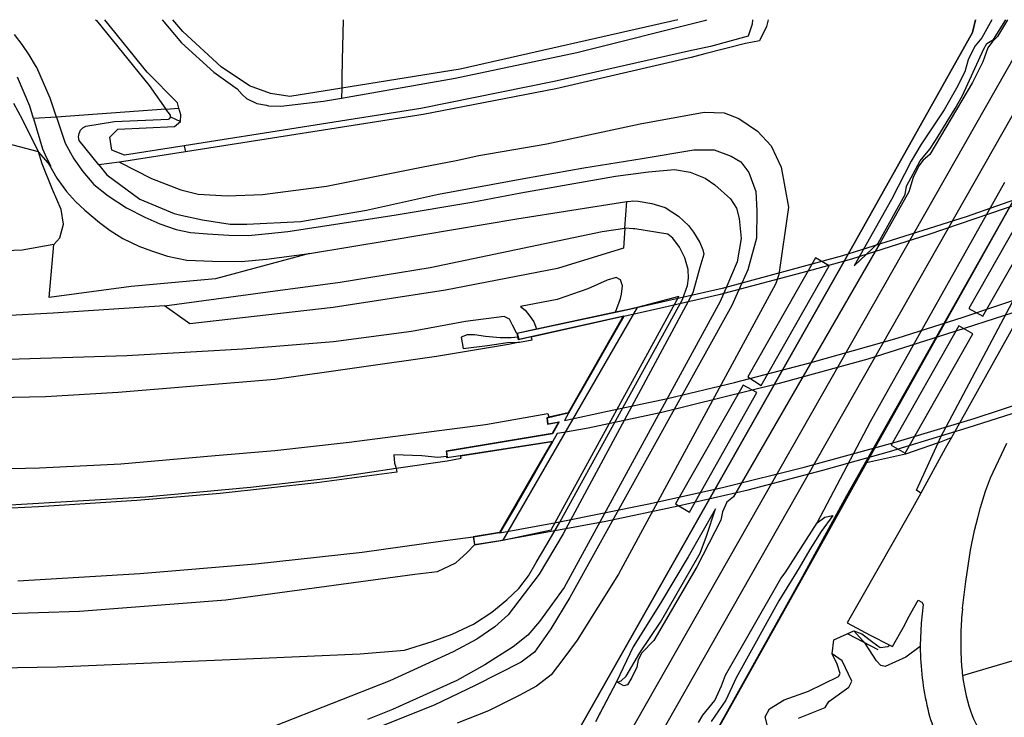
# Model space of a CAD drawing. Header units: metres. Extents: x 102000 to 105000, y 414600 to 420766.
# Tile 278 of 298: x 104408 to 104557, y 420656 to 420761. Entities that reach past the tile are written whole.
import ezdxf

# ---------------------------------------------------------------- set-up
doc = ezdxf.new("R2010")
doc.units = ezdxf.units.M
doc.layers.get('0').update_dxf_attribs({"color": 8})

msp = doc.modelspace()

# ---------------------------------------------------------------- linework, layer by layer
for p, q in [((104419.28, 420761.44), (104419.44, 420761.32)), ((104419.44, 420761.32), (104427.38, 420751.47)), ((104427.11, 420753.5), (104420.7, 420761.44)), ((104429.35, 420761.44), (104432.28, 420757.93)), ((104432.49, 420759.64), (104430.99, 420761.44)), ((104456.7, 420761.44), (104456.59, 420755.31)), ((104507.33, 420761.44), (104474.42, 420753.94)), ((104492.04, 420756.48), (104511.54, 420761.38)), ((104499.23, 420652.22), (104561.33, 420761.44)), ((104511.54, 420761.38), (104511.69, 420761.44)), ((104518.59, 420761.44), (104518.57, 420760.75)), ((104520.97, 420761.44), (104520.69, 420760.41)), ((104551.86, 420759.48), (104552.28, 420761.44)), ((104552.28, 420761.44), (104551.86, 420759.48)), ((104554.79, 420761.44), (104553.27, 420758.72)), ((104555.02, 420758.43), (104556.87, 420761.44)), ((104557.13, 420761.44), (104555.61, 420758.91)), ((104438.29, 420754.3), (104432.49, 420759.64)), ((104518.57, 420760.75), (104517.95, 420758.94)), ((104520.69, 420760.41), (104519.65, 420758.23)), ((104551.86, 420759.48), (104533.04, 420726)), ((104533.04, 420726), (104551.86, 420759.48)), ((104408.18, 420757.68), (104407.05, 420759.2)), ((104432.28, 420757.93), (104437.17, 420753.5)), ((104517.95, 420758.94), (104512.26, 420757.39)), ((104519.65, 420758.23), (104517.55, 420757.84)), ((104553.27, 420758.72), (104552.24, 420757.48)), ((104554.04, 420757.83), (104555.02, 420758.43)), ((104554.88, 420758.14), (104554.16, 420757.18)), ((104555.61, 420758.91), (104554.88, 420758.14)), ((104409.24, 420756.12), (104408.18, 420757.68)), ((104473.64, 420752.62), (104492.04, 420756.48)), ((104508.94, 420756.67), (104488.62, 420752.08)), ((104512.26, 420757.39), (104508.94, 420756.67)), ((104517.55, 420757.84), (104511.37, 420756.27)), ((104550.33, 420749.97), (104553.55, 420757.01)), ((104551.78, 420756.64), (104551.22, 420755.39)), ((104552.24, 420757.48), (104551.78, 420756.64)), ((104554.16, 420757.18), (104553.4, 420755.05)), ((104553.55, 420757.01), (104554.04, 420757.83)), ((104410.23, 420754.51), (104409.24, 420756.12)), ((104456.59, 420755.31), (104456.54, 420752.67)), ((104509.34, 420755.72), (104488.87, 420751.01)), ((104511.37, 420756.27), (104509.34, 420755.72)), ((104551.22, 420755.39), (104550.68, 420753.56)), ((104553.4, 420755.05), (104551.87, 420751.94)), ((104410.41, 420754.19), (104410.23, 420754.51)), ((104412.42, 420749.6), (104410.41, 420754.19)), ((104431.66, 420748.85), (104427.11, 420753.5)), ((104437.17, 420753.5), (104440.72, 420750.99)), ((104442.56, 420751.46), (104438.29, 420754.3)), ((104474.42, 420753.94), (104456.51, 420751.08)), ((104550.68, 420753.56), (104549.45, 420751.09)), ((104409.38, 420748.36), (104407.51, 420752.74)), ((104456.48, 420749.6), (104473.64, 420752.62)), ((104456.54, 420752.67), (104456.51, 420751.08)), ((104488.62, 420752.08), (104468.45, 420748.01)), ((104551.87, 420751.94), (104545.42, 420741.05)), ((104427.38, 420751.47), (104429.93, 420747.94)), ((104440.72, 420750.99), (104441.44, 420750.15)), ((104445.74, 420750.28), (104442.56, 420751.46)), ((104456.51, 420751.08), (104448.66, 420749.83)), ((104456.51, 420751.08), (104456.48, 420749.6)), ((104488.87, 420751.01), (104468.82, 420747.13)), ((104549.45, 420751.09), (104547.58, 420747.83)), ((104413.41, 420746.73), (104412.42, 420749.6)), ((104441.44, 420750.15), (104442.09, 420749.54)), ((104442.09, 420749.54), (104443.65, 420748.78)), ((104448.66, 420749.83), (104445.74, 420750.28)), ((104447.29, 420748.38), (104453.73, 420749.11)), ((104453.73, 420749.11), (104456.48, 420749.6)), ((104549.22, 420748), (104550.33, 420749.97)), ((104408.27, 420746.35), (104406.94, 420748.79)), ((104409.93, 420746.48), (104409.38, 420748.36)), ((104429.93, 420747.94), (104413.41, 420746.73)), ((104429.93, 420747.94), (104431.89, 420748.08)), ((104430.62, 420746.99), (104429.93, 420747.94)), ((104431.89, 420748.08), (104431.66, 420748.85)), ((104432.2, 420747.04), (104431.89, 420748.08)), ((104468.45, 420748.01), (104432.71, 420742.37)), ((104443.65, 420748.78), (104445.15, 420748.53)), ((104445.15, 420748.53), (104445.45, 420748.42)), ((104445.45, 420748.42), (104447.29, 420748.38)), ((104547.58, 420747.83), (104544.02, 420742.51)), ((104546.26, 420743.17), (104549.22, 420748)), ((104410.68, 420741.49), (104408.27, 420746.35)), ((104413.41, 420746.73), (104409.93, 420746.48)), ((104409.93, 420746.48), (104411.29, 420741.91)), ((104413.41, 420746.73), (104414.72, 420742.78)), ((104417.83, 420745.34), (104422.17, 420746.06)), ((104422.17, 420746.06), (104430.3, 420746.39)), ((104430.3, 420746.39), (104430.53, 420746.52)), ((104430.53, 420746.52), (104430.64, 420746.76)), ((104430.64, 420746.76), (104430.62, 420746.99)), ((104430.64, 420746.76), (104432.15, 420746.06)), ((104431.23, 420745.3), (104432.15, 420746.06)), ((104432.15, 420746.06), (104432.2, 420747.04)), ((104468.82, 420747.13), (104432.87, 420741.47)), ((104501.59, 420745.72), (104511.31, 420747.44)), ((104502.89, 420650.22), (104557.96, 420747.06)), ((104511.31, 420747.44), (104514.29, 420747.34)), ((104514.29, 420747.34), (104516.54, 420746.5)), ((104516.54, 420746.5), (104519.33, 420744.59)), ((104416.79, 420744.26), (104417.02, 420744.72)), ((104417.02, 420744.72), (104417.38, 420745.09)), ((104417.38, 420745.09), (104417.83, 420745.34)), ((104421.43, 420743.69), (104422.68, 420744.87)), ((104422.68, 420744.87), (104431.23, 420745.3)), ((104487.49, 420742.66), (104501.59, 420745.72)), ((104519.33, 420744.59), (104521.42, 420742.37)), ((104416.71, 420743.75), (104416.79, 420744.26)), ((104416.81, 420743.2), (104416.71, 420743.75)), ((104419.78, 420739.48), (104416.81, 420743.2)), ((104421.75, 420741.71), (104421.43, 420743.69)), ((104545.4, 420741.87), (104546.26, 420743.17)), ((104410.68, 420741.49), (104404.93, 420743)), ((104411.29, 420741.91), (104411.87, 420740.58)), ((104414.72, 420742.78), (104416.03, 420740.39)), ((104423.66, 420740.95), (104421.75, 420741.71)), ((104432.71, 420742.37), (104423.66, 420740.95)), ((104432.71, 420742.37), (104432.87, 420741.47)), ((104477.21, 420740.91), (104487.49, 420742.66)), ((104501.9, 420740.45), (104509.72, 420741.77)), ((104509.72, 420741.77), (104512.82, 420741.77)), ((104512.82, 420741.77), (104515.37, 420740.82)), ((104521.42, 420742.37), (104522.92, 420739.16)), ((104544.02, 420742.51), (104542.6, 420740.08)), ((104543.92, 420740.1), (104545.4, 420741.87)), ((104412.12, 420739.78), (104410.68, 420741.49)), ((104411.21, 420739.67), (104410.68, 420741.49)), ((104411.87, 420740.58), (104412.53, 420739.28)), ((104416.03, 420740.39), (104417.37, 420738.5)), ((104432.87, 420741.47), (104422.89, 420739.89)), ((104468.58, 420739.16), (104473.79, 420740.15)), ((104473.79, 420740.15), (104477.21, 420740.91)), ((104493.11, 420739.05), (104501.9, 420740.45)), ((104515.37, 420740.82), (104516.82, 420739.95)), ((104542.6, 420740.08), (104539.62, 420734.26)), ((104541.89, 420736.3), (104543.92, 420740.1)), ((104544.38, 420740.2), (104543.73, 420739.34)), ((104545.42, 420741.05), (104544.38, 420740.2)), ((104572.57, 420741.16), (104548.69, 420698.3)), ((104412.76, 420735.76), (104411.21, 420739.67)), ((104412.12, 420739.78), (104413.45, 420737.49)), ((104412.53, 420739.28), (104412.12, 420739.78)), ((104422.89, 420739.89), (104419.78, 420739.48)), ((104419.78, 420739.48), (104420.99, 420737.97)), ((104422.89, 420739.89), (104427.76, 420737.42)), ((104454.22, 420736.3), (104468.58, 420739.16)), ((104484.04, 420737.43), (104493.11, 420739.05)), ((104502.87, 420738.46), (104506.82, 420738.82)), ((104506.82, 420738.82), (104509.17, 420738.4)), ((104516.82, 420739.95), (104518.04, 420738.34)), ((104522.92, 420739.16), (104524.05, 420733.1)), ((104543.73, 420739.34), (104542.86, 420737.59)), ((104413.45, 420737.49), (104414.89, 420735.45)), ((104417.37, 420738.5), (104419.03, 420736.54)), ((104420.99, 420737.97), (104425.96, 420734.32)), ((104427.76, 420737.42), (104432.17, 420735.74)), ((104471.11, 420735.05), (104484.04, 420737.43)), ((104483.56, 420735.25), (104497.88, 420737.81)), ((104497.88, 420737.81), (104502.87, 420738.46)), ((104509.17, 420738.4), (104511.43, 420737.48)), ((104511.43, 420737.48), (104512.91, 420736.49)), ((104518.04, 420738.34), (104519.08, 420735.46)), ((104542.86, 420737.59), (104542.22, 420735.41)), ((104547.03, 420698.26), (104567.97, 420737.86)), ((104414.09, 420732.76), (104412.76, 420735.76)), ((104419.03, 420736.54), (104421.18, 420734.83)), ((104432.17, 420735.74), (104434.78, 420735.05)), ((104444.54, 420735.01), (104454.22, 420736.3)), ((104512.91, 420736.49), (104515.25, 420734.36)), ((104535.85, 420694.43), (104559.17, 420736.12)), ((104559.17, 420736.12), (104535.85, 420694.43)), ((104536.43, 420700.68), (104556.75, 420736.87)), ((104541.65, 420735.02), (104541.89, 420736.3)), ((104564.99, 420736.64), (104550.9, 420731.65)), ((104561.51, 420735.79), (104551.31, 420717.8)), ((104414.89, 420735.45), (104416.24, 420733.97)), ((104421.18, 420734.83), (104423.99, 420732.98)), ((104425.96, 420734.32), (104431.16, 420732.16)), ((104434.78, 420735.05), (104439.26, 420734.82)), ((104439.26, 420734.82), (104444.54, 420735.01)), ((104460.25, 420732.65), (104471.11, 420735.05)), ((104476.15, 420733.86), (104483.56, 420735.25)), ((104500.21, 420734.03), (104500.39, 420734.08)), ((104500.39, 420734.08), (104501.32, 420734)), ((104515.25, 420734.36), (104516.16, 420732.93)), ((104519.08, 420735.46), (104519.26, 420732.57)), ((104539.62, 420734.26), (104533.98, 420724.22)), ((104537.57, 420727.65), (104541.65, 420735.02)), ((104542.22, 420735.41), (104537.88, 420727.72)), ((104553.4, 420716.6), (104563.63, 420734.6)), ((104414.43, 420730.53), (104414.09, 420732.76)), ((104416.24, 420733.97), (104417.68, 420732.64)), ((104417.68, 420732.64), (104419.89, 420730.78)), ((104423.99, 420732.98), (104426.72, 420731.57)), ((104450.26, 420730.93), (104460.25, 420732.65)), ((104464.42, 420731.9), (104476.15, 420733.86)), ((104482.98, 420731.36), (104499.6, 420733.95)), ((104499.32, 420729.91), (104499.6, 420733.95)), ((104499.6, 420733.95), (104500.21, 420734.03)), ((104501.32, 420734), (104503.4, 420733.66)), ((104503.4, 420733.66), (104505.38, 420733.04)), ((104505.38, 420733.04), (104507.39, 420731.73)), ((104516.16, 420732.93), (104516.57, 420731.4)), ((104524.05, 420733.1), (104522.57, 420722.9)), ((104532.84, 420689.51), (104557.45, 420733.05)), ((104559.02, 420733.68), (104545.26, 420728.98)), ((104426.72, 420731.57), (104428.99, 420730.59)), ((104431.16, 420732.16), (104432.19, 420731.88)), ((104432.19, 420731.88), (104435.48, 420731.18)), ((104435.48, 420731.18), (104439.63, 420730.52)), ((104448.36, 420729.4), (104464.42, 420731.9)), ((104463.81, 420728.12), (104482.98, 420731.36)), ((104507.39, 420731.73), (104508.91, 420730.31)), ((104516.57, 420731.4), (104516.89, 420728.38)), ((104519.26, 420732.57), (104519.18, 420728.43)), ((104550.9, 420731.65), (104532.21, 420725.72)), ((104413.88, 420728.46), (104414.43, 420730.53)), ((104419.89, 420730.78), (104421.48, 420729.57)), ((104428.99, 420730.59), (104431.5, 420729.74)), ((104431.5, 420729.74), (104433.63, 420729.28)), ((104439.63, 420730.52), (104442.18, 420730.52)), ((104442.18, 420730.52), (104450.26, 420730.93)), ((104495.86, 420729.43), (104499.32, 420729.91)), ((104499.32, 420729.91), (104499.1, 420726.9)), ((104500.57, 420729.85), (104499.32, 420729.91)), ((104500.8, 420729.84), (104500.57, 420729.85)), ((104505.8, 420729.01), (104500.8, 420729.84)), ((104508.91, 420730.31), (104509.69, 420729.31)), ((104412.96, 420727.47), (104413.88, 420728.46)), ((104421.48, 420729.57), (104423.43, 420728.35)), ((104423.43, 420728.35), (104425.85, 420727.23)), ((104433.63, 420729.28), (104436.23, 420729.06)), ((104436.23, 420729.06), (104439.43, 420728.88)), ((104439.43, 420728.88), (104442.39, 420728.83)), ((104442.39, 420728.83), (104445.42, 420729.1)), ((104445.42, 420729.1), (104448.36, 420729.4)), ((104469.88, 420723.98), (104495.86, 420729.43)), ((104506.56, 420728.43), (104505.8, 420729.01)), ((104507.56, 420727.04), (104506.56, 420728.43)), ((104509.69, 420729.31), (104510.62, 420727.77)), ((104516.89, 420728.38), (104516.29, 420724.86)), ((104519.18, 420728.43), (104517.88, 420723.61)), ((104545.26, 420728.98), (104533.55, 420725.26)), ((104412.96, 420727.47), (104408.19, 420726.6)), ((104412.3, 420719.47), (104412.96, 420727.47)), ((104425.85, 420727.23), (104427.73, 420726.5)), ((104451.62, 420726.08), (104463.81, 420728.12)), ((104499.1, 420726.9), (104489.1, 420723.84)), ((104508.38, 420725.42), (104507.56, 420727.04)), ((104510.62, 420727.77), (104511.09, 420726.67)), ((104511.09, 420726.67), (104511.22, 420726)), ((104537.88, 420727.72), (104515.73, 420689.3)), ((104533.98, 420724.22), (104537.57, 420727.65)), ((104408.19, 420726.6), (104393.8, 420726.05)), ((104427.73, 420726.5), (104430.17, 420725.68)), ((104430.17, 420725.68), (104433.1, 420725.07)), ((104451.62, 420726.08), (104437.41, 420722.27)), ((104441.28, 420724.9), (104445.11, 420725.22)), ((104445.11, 420725.22), (104451.62, 420726.08)), ((104492.48, 420654.41), (104533.04, 420726)), ((104508.88, 420723.68), (104508.38, 420725.42)), ((104533.04, 420726), (104509.42, 420684.27)), ((104511.22, 420726), (104510.64, 420723.99)), ((104532.21, 420725.72), (104514.01, 420720.8)), ((104528.12, 420725.43), (104517.88, 420707.44)), ((104533.55, 420725.26), (104527.57, 420723.56)), ((104530.2, 420724.24), (104528.12, 420725.43)), ((104433.1, 420725.07), (104436.97, 420724.92)), ((104436.97, 420724.92), (104441.28, 420724.9)), ((104456.29, 420721.75), (104469.88, 420723.98)), ((104489.1, 420723.84), (104472.17, 420720.58)), ((104508.94, 420722.39), (104508.88, 420723.68)), ((104510.64, 420723.99), (104509.59, 420720.15)), ((104516.29, 420724.86), (104514.56, 420720.79)), ((104519.9, 420706.15), (104530.2, 420724.24)), ((104437.41, 420722.27), (104424.67, 420721.11)), ((104498, 420722.48), (104496.63, 420722.07)), ((104498.66, 420722.12), (104498, 420722.48)), ((104508.78, 420721.27), (104508.94, 420722.39)), ((104527.57, 420723.56), (104513.51, 420719.86)), ((104517.88, 420723.61), (104516.98, 420721.62)), ((104522.57, 420722.9), (104522.1, 420721.56)), ((104424.67, 420721.11), (104412.3, 420719.47)), ((104445.34, 420720.32), (104456.29, 420721.75)), ((104493.68, 420720.78), (104489.05, 420719.14)), ((104496.63, 420722.07), (104493.68, 420720.78)), ((104522.1, 420721.56), (104498.34, 420677.64)), ((104498.92, 420721.21), (104498.66, 420722.12)), ((104498.8, 420719.97), (104498.92, 420721.21)), ((104514.01, 420720.8), (104499.53, 420717.52)), ((104508.01, 420719.16), (104508.78, 420721.27)), ((104514.56, 420720.79), (104513.73, 420718.84)), ((104516.98, 420721.62), (104516.27, 420720.05)), ((104429.7, 420718.21), (104445.34, 420720.32)), ((104472.17, 420720.58), (104455.22, 420717.96)), ((104488.18, 420684.31), (104507.44, 420719.61)), ((104509.59, 420720.15), (104489.97, 420683.73)), ((104497.87, 420717.22), (104498.66, 420719.28)), ((104498.66, 420719.28), (104498.8, 420719.97)), ((104507.44, 420719.61), (104501.14, 420717.93)), ((104513.51, 420719.86), (104505.21, 420717.95)), ((104516.27, 420720.05), (104515.45, 420718.22)), ((104550.46, 420716.46), (104559.99, 420719.69)), ((104429.7, 420718.21), (104412.9, 420717.09)), ((104433.53, 420715.45), (104429.7, 420718.21)), ((104455.22, 420717.96), (104433.53, 420715.45)), ((104501.14, 420717.93), (104480.88, 420682.76)), ((104489.05, 420719.14), (104483.52, 420718.07)), ((104483.52, 420718.07), (104484.21, 420717.51)), ((104489.47, 420685.49), (104508.01, 420719.16)), ((104513.73, 420718.84), (104490.11, 420675.59)), ((104515.45, 420718.22), (104490.97, 420674.1)), ((104505.21, 420717.95), (104499.16, 420716.56)), ((104501.14, 420717.93), (104499.66, 420717.6)), ((104551.31, 420717.8), (104553.4, 420716.6)), ((104412.9, 420717.09), (104402.2, 420716.47)), ((104481.06, 420716.59), (104475.2, 420715.8)), ((104481.88, 420716.17), (104481.06, 420716.59)), ((104499.53, 420717.52), (104483.03, 420713.98)), ((104483.28, 420713.13), (104499.17, 420716.69)), ((104484.21, 420717.51), (104484.96, 420716.61)), ((104484.96, 420716.61), (104485.52, 420715.75)), ((104485.16, 420713.5), (104499.07, 420716.61)), ((104497.87, 420717.22), (104485.96, 420714.66)), ((104499.07, 420716.61), (104490.71, 420702.01)), ((104499.17, 420716.69), (104490.75, 420701.96)), ((104499.16, 420716.56), (104496.45, 420711.84)), ((104499.66, 420717.6), (104497.87, 420717.22)), ((104540.46, 420713.28), (104550.46, 420716.46)), ((104557.93, 420717.11), (104547.94, 420713.88)), ((104475.2, 420715.8), (104467.05, 420714.3)), ((104482.34, 420715.25), (104481.88, 420716.17)), ((104482.96, 420714.02), (104482.34, 420715.25)), ((104485.52, 420715.75), (104485.81, 420715.12)), ((104485.81, 420715.12), (104485.96, 420714.66)), ((104549.79, 420715.14), (104539.56, 420697.13)), ((104551.91, 420713.95), (104549.79, 420715.14)), ((104467.05, 420714.3), (104455.26, 420712.74)), ((104475.44, 420713.8), (104474.58, 420713.43)), ((104474.58, 420713.43), (104474.84, 420711.75)), ((104476.56, 420713.81), (104475.44, 420713.8)), ((104478.26, 420713.57), (104476.56, 420713.81)), ((104480.46, 420713.36), (104478.26, 420713.57)), ((104482.12, 420713.34), (104480.46, 420713.36)), ((104483.13, 420713.44), (104482.12, 420713.34)), ((104485.96, 420714.66), (104482.96, 420714.02)), ((104482.96, 420714.02), (104483.13, 420713.44)), ((104483.03, 420713.98), (104483.28, 420713.13)), ((104483.24, 420713.07), (104483.13, 420713.44)), ((104485.16, 420713.5), (104483.24, 420713.07)), ((104485.27, 420713.07), (104485.16, 420713.5)), ((104527.27, 420709.57), (104540.46, 420713.28)), ((104547.94, 420713.88), (104536.01, 420710.12)), ((104541.69, 420695.94), (104551.91, 420713.95)), ((104455.26, 420712.74), (104441.55, 420711.66)), ((104481.69, 420712.36), (104470.82, 420710.55)), ((104474.84, 420711.75), (104478.54, 420712.21)), ((104478.54, 420712.21), (104481.57, 420712.64)), ((104481.57, 420712.64), (104483.36, 420712.69)), ((104483.36, 420712.69), (104481.69, 420712.36)), ((104483.36, 420712.69), (104485.27, 420713.07)), ((104496.45, 420711.84), (104494.13, 420707.78)), ((104424.04, 420710.64), (104403.48, 420709.98)), ((104441.55, 420711.66), (104424.04, 420710.64)), ((104470.82, 420710.55), (104446.41, 420707.06)), ((104515.89, 420706.58), (104527.27, 420709.57)), ((104536.01, 420710.12), (104522.61, 420706.45)), ((104494.13, 420707.78), (104492, 420704.06)), ((104517.88, 420707.44), (104519.9, 420706.15)), ((104446.41, 420707.06), (104422.72, 420705.1)), ((104522.61, 420706.45), (104504.9, 420702.08)), ((104505.75, 420704.19), (104515.89, 420706.58)), ((104517.16, 420706.22), (104506.98, 420688.27)), ((104519.27, 420705.07), (104517.16, 420706.22)), ((104411.7, 420704.45), (104386.45, 420703.8)), ((104422.72, 420705.1), (104411.7, 420704.45)), ((104509.05, 420687.01), (104519.27, 420705.07)), ((104552.1, 420701.16), (104563.52, 420704.91)), ((104492, 420704.06), (104490.8, 420701.96)), ((104496.7, 420702.27), (104505.75, 420704.19)), ((104478.22, 420700.26), (104487.67, 420701.92)), ((104487.79, 420701.34), (104487.5, 420701.27)), ((104490.75, 420701.96), (104487.55, 420701.23)), ((104487.67, 420701.92), (104487.79, 420701.34)), ((104490.71, 420702.01), (104487.79, 420701.34)), ((104490.2, 420700.85), (104496.7, 420702.27)), ((104490.8, 420701.96), (104490.2, 420700.85)), ((104504.9, 420702.08), (104493.77, 420699.72)), ((104551.21, 420699.79), (104560.27, 420702.71)), ((104457.61, 420697.56), (104478.22, 420700.26)), ((104487.5, 420701.27), (104487.6, 420700.3)), ((104487.55, 420701.23), (104487.64, 420700.36)), ((104487.6, 420700.3), (104489.26, 420700.58)), ((104487.64, 420700.36), (104489.35, 420700.64)), ((104489.26, 420700.58), (104488.33, 420698.87)), ((104489.35, 420700.64), (104488.36, 420698.82)), ((104528.35, 420685.38), (104536.43, 420700.68)), ((104539.99, 420697.54), (104552.1, 420701.16)), ((104488.33, 420698.87), (104472.28, 420696.23)), ((104488.36, 420698.82), (104472.34, 420696.19)), ((104489.09, 420698.87), (104488.38, 420697.61)), ((104490.08, 420699.03), (104489.09, 420698.87)), ((104493.77, 420699.72), (104490.08, 420699.03)), ((104539.32, 420696.18), (104551.21, 420699.79)), ((104446.4, 420696.3), (104457.61, 420697.56)), ((104472.43, 420695.25), (104488.39, 420697.72)), ((104474.46, 420695.51), (104488.3, 420697.66)), ((104488.39, 420697.72), (104480.36, 420683.86)), ((104488.3, 420697.66), (104487.25, 420695.85)), ((104488.38, 420697.61), (104487.38, 420695.88)), ((104526.43, 420693.81), (104539.99, 420697.54)), ((104539.56, 420697.13), (104541.69, 420695.94)), ((104546.68, 420697.49), (104541.74, 420695.74)), ((104543.37, 420690.3), (104546.68, 420697.49)), ((104546.68, 420697.49), (104548.69, 420698.3)), ((104546.68, 420697.49), (104547.03, 420698.26)), ((104548.69, 420698.3), (104547.74, 420696.6)), ((104554.59, 420692.18), (104557.05, 420697.45)), ((104423.09, 420694.31), (104437.35, 420695.56)), ((104437.35, 420695.56), (104446.4, 420696.3)), ((104468.63, 420695.49), (104464.36, 420695.66)), ((104464.36, 420695.66), (104464.5, 420694.38)), ((104471.03, 420695.28), (104468.63, 420695.49)), ((104472.37, 420695.41), (104471.03, 420695.28)), ((104472.28, 420696.23), (104472.37, 420695.41)), ((104472.34, 420696.19), (104472.43, 420695.25)), ((104472.39, 420695.19), (104472.37, 420695.41)), ((104474.46, 420695.51), (104472.39, 420695.19)), ((104474.57, 420695.14), (104474.46, 420695.51)), ((104487.25, 420695.85), (104485.09, 420692.12)), ((104487.38, 420695.88), (104485.22, 420692.15)), ((104529.23, 420693.33), (104539.32, 420696.18)), ((104541.74, 420695.74), (104535.85, 420694.43)), ((104547.74, 420696.6), (104544.02, 420689.88)), ((104410.8, 420693.68), (104423.09, 420694.31)), ((104464.5, 420694.38), (104464.75, 420693.63)), ((104464.75, 420693.63), (104472.42, 420694.77)), ((104472.42, 420694.77), (104474.57, 420695.14)), ((104529.73, 420683.47), (104535.85, 420694.43)), ((104535.85, 420694.43), (104529.73, 420683.47)), ((104383.18, 420693.21), (104410.8, 420693.68)), ((104464.81, 420693.03), (104452.73, 420691.43)), ((104455.36, 420692.26), (104464.75, 420693.63)), ((104464.75, 420693.63), (104464.81, 420693.03)), ((104514.26, 420690.77), (104526.43, 420693.81)), ((104517.92, 420690.37), (104529.23, 420693.33)), ((104452.73, 420691.43), (104438.13, 420689.8)), ((104442.69, 420690.77), (104455.36, 420692.26)), ((104485.09, 420692.12), (104482.82, 420688.2)), ((104485.22, 420692.15), (104482.95, 420688.22)), ((104553.83, 420690.18), (104554.59, 420692.18)), ((104438.13, 420689.8), (104425.51, 420688.74)), ((104426.82, 420689.34), (104442.69, 420690.77)), ((104503.16, 420688.33), (104514.26, 420690.77)), ((104507.36, 420687.97), (104517.92, 420690.37)), ((104526.2, 420677.33), (104532.84, 420689.51)), ((104544.02, 420689.88), (104542.51, 420687.16)), ((104544.02, 420689.88), (104543.37, 420690.3)), ((104553.06, 420687.69), (104553.83, 420690.18)), ((104406.39, 420688.09), (104426.82, 420689.34)), ((104425.51, 420688.74), (104410.69, 420687.79)), ((104482.82, 420688.2), (104480.33, 420683.91)), ((104482.95, 420688.22), (104480.42, 420683.86)), ((104488.9, 420685.44), (104503.16, 420688.33)), ((104496.44, 420685.65), (104507.36, 420687.97)), ((104506.98, 420688.27), (104509.05, 420687.01)), ((104514.73, 420688.49), (104514.05, 420687.07)), ((104515.73, 420689.3), (104514.73, 420688.49)), ((104410.69, 420687.79), (104394.46, 420687.05)), ((104513.02, 420687.52), (104508.88, 420680.25)), ((104511.65, 420683.36), (104513.02, 420687.52)), ((104514.05, 420687.07), (104513.8, 420685.79)), ((104530.73, 420686.48), (104528.97, 420684.07)), ((104529.53, 420686.24), (104530.73, 420686.48)), ((104542.51, 420687.16), (104534.94, 420673.78)), ((104552.64, 420686.15), (104553.06, 420687.69)), ((104480.42, 420683.86), (104488.9, 420685.44)), ((104480.44, 420682.74), (104496.44, 420685.65)), ((104487.49, 420682.11), (104489.47, 420685.49)), ((104513.8, 420685.79), (104510.16, 420678.73)), ((104523.55, 420677.83), (104528.35, 420685.38)), ((104528.35, 420685.38), (104529.53, 420686.24)), ((104552.15, 420684.22), (104552.64, 420686.15)), ((104480.33, 420683.91), (104476.37, 420683.25)), ((104480.36, 420683.86), (104476.43, 420683.21)), ((104480.88, 420682.76), (104488.18, 420684.31)), ((104489.97, 420683.73), (104486.37, 420677.62)), ((104509.42, 420684.27), (104507.69, 420681.26)), ((104509.27, 420646.97), (104529.73, 420683.47)), ((104529.73, 420683.47), (104509.27, 420646.97)), ((104528.97, 420684.07), (104527.24, 420681.34)), ((104551.53, 420681.25), (104552.15, 420684.22)), ((104459.58, 420680.96), (104472.13, 420682.69)), ((104472.13, 420682.69), (104476.37, 420683.25)), ((104475.47, 420680.89), (104476.55, 420682.05)), ((104476.37, 420683.25), (104476.55, 420682.05)), ((104476.43, 420683.21), (104476.59, 420682.11)), ((104476.55, 420682.05), (104480.88, 420682.76)), ((104476.59, 420682.11), (104480.44, 420682.74)), ((104485.88, 420679.38), (104487.49, 420682.11)), ((104510.68, 420680.79), (104511.65, 420683.36)), ((104443.49, 420679.21), (104459.58, 420680.96)), ((104473.74, 420679.35), (104475.47, 420680.89)), ((104507.69, 420681.26), (104492.48, 420654.41)), ((104504.71, 420670.39), (104510.68, 420680.79)), ((104527.24, 420681.34), (104525.66, 420678.59)), ((104550.84, 420676.5), (104551.53, 420681.25)), ((104425.99, 420677.73), (104443.49, 420679.21)), ((104470.98, 420678.05), (104473.74, 420679.35)), ((104484.74, 420677.37), (104485.88, 420679.38)), ((104508.88, 420680.25), (104504.71, 420673.25)), ((104407.54, 420676.62), (104425.99, 420677.73)), ((104438.96, 420673.76), (104467.53, 420677.64)), ((104467.53, 420677.64), (104470.98, 420678.05)), ((104486.37, 420677.62), (104483.26, 420673.6)), ((104498.34, 420677.64), (104492.11, 420667.66)), ((104510.16, 420678.73), (104503.69, 420667.6)), ((104525.66, 420678.59), (104522.6, 420673.62)), ((104522.9, 420676.95), (104523.55, 420677.83)), ((104483.26, 420675.47), (104484.74, 420677.37)), ((104509.27, 420646.97), (104526.2, 420677.33)), ((104514.51, 420662.36), (104522.9, 420676.95)), ((104550.33, 420672.49), (104550.84, 420676.5)), ((104481.46, 420673.73), (104483.26, 420675.47)), ((104490.11, 420675.59), (104486.39, 420670.45)), ((104416.87, 420672.04), (104438.96, 420673.76)), ((104479.21, 420671.89), (104481.46, 420673.73)), ((104483.26, 420673.6), (104481.68, 420671.5)), ((104490.97, 420674.1), (104488.1, 420669.34)), ((104504.71, 420673.25), (104500.58, 420666.66)), ((104522.6, 420673.62), (104516.11, 420661.96)), ((104534.94, 420673.78), (104532.93, 420670.27)), ((104542.08, 420670.9), (104543.62, 420673.7)), ((104543.62, 420673.7), (104544.2, 420673.38)), ((104544.2, 420673.38), (104544.4, 420673.03)), ((104387.51, 420671.03), (104416.87, 420672.04)), ((104476.4, 420670.08), (104479.21, 420671.89)), ((104544.4, 420673.03), (104544.1, 420670.24)), ((104550.32, 420672.45), (104550.33, 420672.49)), ((104550.32, 420672.41), (104550.32, 420672.45)), ((104473.19, 420668.57), (104476.4, 420670.08)), ((104481.68, 420671.5), (104479.63, 420669.68)), ((104486.39, 420670.45), (104484.62, 420668.41)), ((104501.57, 420665.73), (104504.71, 420670.39)), ((104532.93, 420670.27), (104536.38, 420668.42)), ((104541.62, 420669.99), (104542.08, 420670.9)), ((104544.1, 420670.24), (104543.96, 420666.84)), ((104479.63, 420669.68), (104476.95, 420667.78)), ((104488.1, 420669.34), (104485.63, 420665.86)), ((104530.9, 420667.72), (104533.93, 420669.04)), ((104533.93, 420669.04), (104535.11, 420668.6)), ((104535.68, 420667.09), (104533.93, 420669.04)), ((104535.11, 420668.6), (104536.78, 420667.33)), ((104539.78, 420666.67), (104541.62, 420669.99)), ((104466.01, 420666.13), (104470.18, 420667.45)), ((104470.18, 420667.45), (104473.19, 420668.57)), ((104476.95, 420667.78), (104473.34, 420665.9)), ((104484.62, 420668.41), (104482.41, 420666.62)), ((104492.11, 420667.66), (104490.1, 420664.93)), ((104503.69, 420667.6), (104501.86, 420665.76)), ((104530.66, 420665.57), (104530.9, 420667.72)), ((104537.57, 420666.17), (104533.04, 420668.54)), ((104536.38, 420668.42), (104539.37, 420666.88)), ((104536.78, 420667.33), (104537.91, 420666.55)), ((104459.28, 420665.58), (104466.01, 420666.13)), ((104473.34, 420665.9), (104463.76, 420661.48)), ((104482.41, 420666.62), (104478.15, 420663.9)), ((104485.63, 420665.86), (104483.63, 420664.32)), ((104500.58, 420666.66), (104498.03, 420661.37)), ((104499.51, 420662.21), (104501.57, 420665.73)), ((104501.86, 420665.76), (104501.29, 420664.69)), ((104537.34, 420664.52), (104535.68, 420667.09)), ((104537.91, 420666.55), (104539.04, 420666.71)), ((104539.04, 420666.71), (104539.37, 420666.88)), ((104539.37, 420666.88), (104539.78, 420666.67)), ((104543.96, 420666.67), (104541.77, 420665.1)), ((104543.96, 420666.84), (104543.96, 420666.75)), ((104543.96, 420666.75), (104543.96, 420666.67)), ((104413.49, 420663.61), (104444.36, 420664.93)), ((104444.36, 420664.93), (104459.28, 420665.58)), ((104483.63, 420664.32), (104476.66, 420660.82)), ((104490.1, 420664.93), (104488.17, 420662.4)), ((104501.29, 420664.69), (104501.13, 420663.59)), ((104532.16, 420664.53), (104530.66, 420665.57)), ((104531.39, 420664.04), (104530.66, 420665.57)), ((104533.61, 420661.43), (104532.16, 420664.53)), ((104537.97, 420663.84), (104537.34, 420664.52)), ((104541.77, 420665.1), (104538.63, 420663.65)), ((104550.34, 420662.32), (104560.44, 420665.29)), ((104378.15, 420663.04), (104413.49, 420663.61)), ((104478.15, 420663.9), (104473.91, 420661.57)), ((104501.13, 420663.59), (104500.37, 420662.03)), ((104531.87, 420662.62), (104531.39, 420664.04)), ((104538.63, 420663.65), (104537.97, 420663.84)), ((104463.76, 420661.48), (104446.35, 420654.67)), ((104473.91, 420661.57), (104464.19, 420657.19)), ((104488.17, 420662.4), (104485.95, 420660.72)), ((104498.03, 420661.37), (104494.84, 420655.31)), ((104498.03, 420661.37), (104495.11, 420655.82)), ((104499.14, 420660.77), (104498.03, 420661.37)), ((104498.03, 420661.37), (104498.33, 420661.34)), ((104498.33, 420661.34), (104498.72, 420661.49)), ((104498.72, 420661.49), (104499.51, 420662.21)), ((104500.37, 420662.03), (104499.68, 420660.92)), ((104513.91, 420660.77), (104514.51, 420662.36)), ((104516.11, 420661.96), (104514.58, 420658.57)), ((104527.05, 420659.95), (104531.61, 420662.17)), ((104531.61, 420662.17), (104531.87, 420662.62)), ((104533.18, 420660.54), (104533.61, 420661.43)), ((104476.66, 420660.82), (104470.47, 420657.84)), ((104485.95, 420660.72), (104483.31, 420659.29)), ((104499.68, 420660.92), (104499.14, 420660.77)), ((104512.9, 420658.54), (104513.91, 420660.77)), ((104523.36, 420658.65), (104527.05, 420659.95)), ((104530.12, 420658.39), (104533.18, 420660.54)), ((104483.31, 420659.29), (104478.7, 420656.95)), ((104511.08, 420656.3), (104512.9, 420658.54)), ((104514.58, 420658.57), (104512.37, 420655.35)), ((104521.15, 420657.29), (104523.36, 420658.65)), ((104529.59, 420657.48), (104530.12, 420658.39)), ((104464.19, 420657.19), (104460.39, 420655.65)), ((104470.47, 420657.84), (104462.27, 420654.57)), ((104478.7, 420656.95), (104473.96, 420655.1)), ((104520.51, 420656.05), (104521.15, 420657.29)), ((104525.55, 420655.88), (104529.59, 420657.48)), ((104510.41, 420655.22), (104511.08, 420656.3)), ((104521.37, 420652.68), (104520.51, 420656.05))]:
    msp.add_line(p, q)
for centre, radius, start, end in [((104598.18, 420667.54), 48.11, 174.1916, 178.5682), ((104596.46, 420667.51), 46.39, 178.478, 182.995), ((104586.14, 420666.97), 42.19, 180.4068, 193.3267), ((104577.68, 420665.74), 27.55, 181.3536, 187.1405), ((104577.72, 420665.73), 27.59, 187.1183, 200.094), ((104567.11, 420662.25), 22.58, 192.8077, 215.0183), ((104571.22, 420664.39), 21.05, 202.7314, 226.6589)]:
    msp.add_arc(centre, radius, start, end)

doc.saveas('drawing.dxf')
